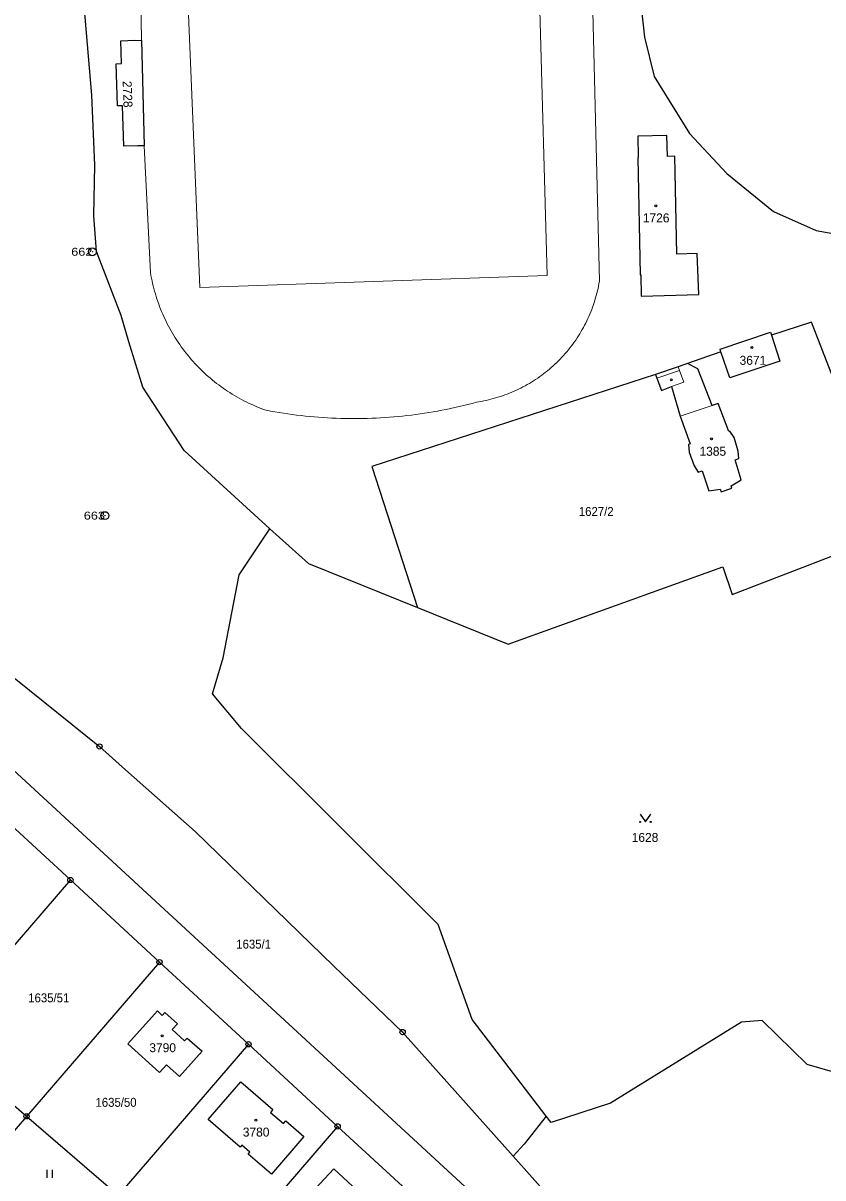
# Model space of a CAD drawing. Extents: x -679733 to -673243, y -1075091 to -1066557.
# Drawn here: x -677171.8 to -677020, y -1071740.7 to -1071521.5 of the extents above; entities that cross this region are included whole.
import ezdxf
from ezdxf.enums import TextEntityAlignment as Align

# ---------------------------------------------------------------- set-up
doc = ezdxf.new("R2010")
doc.units = 0
doc.header["$LTSCALE"] = 0.68
for name, color, linetype, lineweight in [('1', 7, 'Continuous', 25), ('3', 7, 'Continuous', 25), ('4', 7, 'Continuous', 13), ('5', 7, 'Continuous', 25), ('8', 7, 'Continuous', 25)]:
    doc.layers.add(name, color=color, linetype=linetype, lineweight=lineweight)
doc.layers.add('2', color=7, linetype='Continuous')

msp = doc.modelspace()

# ---------------------------------------------------------------- linework, layer by layer
at = {"layer": '1'}
for p, q in [((-677039.33, -1071583.87), (-677045.65, -1071586.08)), ((-677129.02, -1071715.37), (-677153.75, -1071744.07)), ((-677112.11, -1071730.97), (-677129.02, -1071715.37))]:
    msp.add_line(p, q, dxfattribs=at)
for points in [[(-677124.98, -1071617.49), (-677141.23, -1071602.64), (-677149.07, -1071590.57), (-677151.72, -1071581.97), (-677153.22, -1071577), (-677157.91, -1071564.84), (-677158.41, -1071558.04), (-677158.18, -1071548.47), (-677158.74, -1071535.15), (-677160.65, -1071512.89), (-677161.16, -1071505.19), (-677161.69, -1071497.88), (-677161.86, -1071478.06), (-677161.04, -1071446.58), (-677161.8, -1071444.85), (-677164.78, -1071441.39), (-677167.51, -1071439.85), (-677170.09, -1071439.62)], [(-677016.55, -1071448.77), (-677028.68, -1071457.97), (-677038.08, -1071466.41), (-677044.21, -1071477.45), (-677053.38, -1071497), (-677054.97, -1071503.6), (-677055.46, -1071509.26), (-677053.86, -1071524.12), (-677051.99, -1071531.58), (-677045.27, -1071542.43), (-677038.18, -1071550), (-677029.36, -1071557.24), (-677021.22, -1071560.82), (-677015.3, -1071561.94), (-677010.64, -1071561.65)], [(-677006.61, -1071618.17), (-677022.15, -1071578.23), (-677029.76, -1071580.74)], [(-677039.33, -1071583.87), (-677039.5, -1071583.38), (-677029.95, -1071580.18), (-677029.76, -1071580.74)], [(-677029.76, -1071580.74), (-677028.13, -1071585.63), (-677037.66, -1071588.84), (-677039.33, -1071583.87)], [(-677045.65, -1071586.08), (-677047.47, -1071586.72), (-677051.75, -1071588.22)], [(-677051.75, -1071588.22), (-677051.5, -1071588.88), (-677050.62, -1071591.25), (-677048.69, -1071590.47), (-677047.04, -1071596.1), (-677045.17, -1071601.36), (-677045.5, -1071601.48), (-677045.33, -1071602.92), (-677044.43, -1071605.51), (-677043.68, -1071606.76), (-677042.91, -1071606.5), (-677041.65, -1071610.27), (-677039.46, -1071609.99), (-677039.3, -1071610.46), (-677037.26, -1071609.76), (-677037.41, -1071609.3), (-677035.51, -1071608.18), (-677036.62, -1071604.37), (-677035.94, -1071604.16), (-677036.06, -1071602.72), (-677036.83, -1071600.17), (-677037.62, -1071598.94), (-677037.86, -1071599.01), (-677039.85, -1071593.69), (-677040.97, -1071594.07), (-677043.7, -1071587.13), (-677045.65, -1071586.08)], [(-677051.75, -1071588.22), (-677105.63, -1071605.66), (-677096.97, -1071632.46)], [(-677072.54, -1071729.05), (-677086.59, -1071710.67), (-677093.03, -1071692.61), (-677130.34, -1071655.44), (-677135.83, -1071648.8), (-677133.83, -1071641.99), (-677130.78, -1071626.26), (-677124.98, -1071617.49)], [(-677124.98, -1071617.49), (-677117.62, -1071624.07), (-677096.97, -1071632.46)], [(-677096.97, -1071632.46), (-677079.7, -1071639.42), (-677039, -1071624.72), (-677037.17, -1071629.98), (-677006.61, -1071618.17)], [(-677203.81, -1071626.06), (-677205.28, -1071627.7), (-677204.89, -1071634.52), (-677143.42, -1071691.21), (-677025.94, -1071799.59)], [(-677203.81, -1071626.06), (-677197.92, -1071629.89), (-677173.19, -1071646.04), (-677157.32, -1071658.82), (-677152.38, -1071663.28), (-677139.17, -1071675), (-677112.89, -1071700.45), (-677099.77, -1071713.06), (-677078.77, -1071736.63)], [(-677162.84, -1071684.18), (-677179.76, -1071668.57), (-677206.02, -1071699.04)], [(-677145.92, -1071699.77), (-677162.84, -1071684.18), (-677188.6, -1071714.05)], [(-676981.66, -1071694.34), (-676988.54, -1071702.17), (-677007.4, -1071718.46), (-677015.75, -1071721.28), (-677022.98, -1071719.19), (-677031.5, -1071710.88), (-677035.45, -1071711.18), (-677060.3, -1071726.54), (-677071.55, -1071730.26), (-677072.54, -1071729.05)], [(-677129.02, -1071715.37), (-677145.92, -1071699.77), (-677171.17, -1071729.06)], [(-677171.17, -1071729.06), (-677188.6, -1071714.05), (-677209.5, -1071738.28)], [(-677153.75, -1071744.07), (-677171.17, -1071729.06), (-677192.07, -1071753.3)], [(-677072.54, -1071729.05), (-677076.71, -1071734.36), (-677078.77, -1071736.63)], [(-677095.19, -1071746.58), (-677112.11, -1071730.97), (-677136.33, -1071759.08)], [(-677078.77, -1071736.63), (-677039.53, -1071780.68), (-677031.38, -1071788.86), (-677024.1, -1071793.73), (-677022.61, -1071794.93), (-677018.95, -1071790.41)]]:
    msp.add_lwpolyline(points, dxfattribs=at)
for points in [[(-677150.01, -1071544.78), (-677152.69, -1071544.85), (-677152.92, -1071537.15), (-677153.92, -1071537.18), (-677154.15, -1071529.19), (-677153.15, -1071529.16), (-677153.28, -1071524.84), (-677150.58, -1071524.73), (-677149.31, -1071524.78), (-677148.84, -1071544.76)], [(-677055.03, -1071546.96), (-677055.13, -1071546.96), (-677054.69, -1071569.25), (-677054.55, -1071569.25), (-677054.47, -1071573.29), (-677043.55, -1071573.03), (-677043.87, -1071565.24), (-677047.7, -1071565.32), (-677048.1, -1071546.76), (-677049.5, -1071546.79), (-677049.58, -1071542.83), (-677055.11, -1071542.94)], [(-677144.59, -1071719.25), (-677145.93, -1071720.74), (-677151.95, -1071715.32), (-677146.3, -1071709.05), (-677145.39, -1071709.9), (-677144.88, -1071709.37), (-677142.53, -1071711.48), (-677143.53, -1071712.59), (-677141.15, -1071714.74), (-677140.65, -1071714.2), (-677137.85, -1071716.71), (-677142.13, -1071721.47)], [(-677130.63, -1071734.94), (-677136.71, -1071729.68), (-677130.51, -1071722.51), (-677124.4, -1071727.77), (-677124.86, -1071728.31), (-677122.41, -1071730.42), (-677121.96, -1071729.89), (-677118.49, -1071732.88), (-677124.65, -1071740.03), (-677129.11, -1071736.25), (-677128.79, -1071735.87), (-677130.3, -1071734.56)], [(-677107.77, -1071755.97), (-677108.14, -1071755.63), (-677111.2, -1071758.95), (-677116.41, -1071754.12), (-677113.36, -1071750.83), (-677118.94, -1071745.64), (-677112.81, -1071739.02), (-677104.89, -1071746.4), (-677104.55, -1071746.03), (-677101.34, -1071749.01)]]:
    msp.add_lwpolyline(points, close=True, dxfattribs=at)
at = {"layer": '3'}
for p, q in [((-677167.251, -1071740.73), (-677167.251, -1071739.23)), ((-677166.25, -1071740.73), (-677166.25, -1071739.23))]:
    msp.add_line(p, q, dxfattribs=at)
msp.add_lwpolyline([(-677054.67, -1071671.649), (-677053.67, -1071673.15), (-677052.67, -1071671.649)], dxfattribs=at)
for centre in [(-677054.67, -1071673.1495), (-677052.67, -1071673.1495)]:
    msp.add_circle(centre, 0.1, dxfattribs=at)
at = {"layer": '4'}
for p, q in [((-677149.31, -1071524.78), (-677150.59, -1071462.19)), ((-677064.97, -1071462.71), (-677062.4, -1071570.47)), ((-677075.12, -1071467.41), (-677072.33, -1071569.42)), ((-677138.26, -1071571.7), (-677142.43, -1071469.97)), ((-677147.63, -1071568.88), (-677148.84, -1071544.76)), ((-677072.33, -1071569.42), (-677138.26, -1071571.7)), ((-677047.21, -1071587.4), (-677047.47, -1071586.72)), ((-677051.5, -1071588.88), (-677047.21, -1071587.4)), ((-677046.37, -1071589.64), (-677047.21, -1071587.4)), ((-677048.69, -1071590.47), (-677046.37, -1071589.64)), ((-677047.04, -1071596.1), (-677040.97, -1071594.07))]:
    msp.add_line(p, q, dxfattribs=at)
for points in [[(-677125.69, -1071594.98), (-677126.171, -1071594.807), (-677126.649, -1071594.626), (-677127.124, -1071594.439), (-677127.596, -1071594.244), (-677128.066, -1071594.042), (-677128.532, -1071593.832), (-677128.995, -1071593.616), (-677129.455, -1071593.393), (-677129.911, -1071593.162), (-677130.363, -1071592.925), (-677130.812, -1071592.681), (-677131.257, -1071592.43), (-677131.699, -1071592.172), (-677132.136, -1071591.908), (-677132.569, -1071591.637), (-677132.998, -1071591.359), (-677133.423, -1071591.075), (-677133.843, -1071590.784), (-677134.259, -1071590.487), (-677134.67, -1071590.184), (-677135.077, -1071589.874), (-677135.479, -1071589.559), (-677135.876, -1071589.237), (-677136.268, -1071588.909), (-677136.655, -1071588.575), (-677137.036, -1071588.236), (-677137.413, -1071587.89), (-677137.784, -1071587.539), (-677138.15, -1071587.183), (-677138.511, -1071586.82), (-677138.865, -1071586.453), (-677139.215, -1071586.08), (-677139.558, -1071585.701), (-677139.896, -1071585.318), (-677140.228, -1071584.929), (-677140.553, -1071584.535), (-677140.873, -1071584.137), (-677141.187, -1071583.733), (-677141.494, -1071583.325), (-677141.796, -1071582.912), (-677142.091, -1071582.495), (-677142.379, -1071582.073), (-677142.661, -1071581.647), (-677142.937, -1071581.217), (-677143.205, -1071580.782), (-677143.468, -1071580.344), (-677143.723, -1071579.901), (-677143.972, -1071579.455), (-677144.214, -1071579.005), (-677144.449, -1071578.551), (-677144.677, -1071578.094), (-677144.898, -1071577.633), (-677145.112, -1071577.169), (-677145.319, -1071576.702), (-677145.519, -1071576.231), (-677145.711, -1071575.758), (-677145.897, -1071575.282), (-677146.075, -1071574.803), (-677146.245, -1071574.321), (-677146.409, -1071573.837), (-677146.565, -1071573.35), (-677146.713, -1071572.861), (-677146.854, -1071572.37), (-677146.988, -1071571.877), (-677147.114, -1071571.382), (-677147.232, -1071570.885), (-677147.343, -1071570.386), (-677147.446, -1071569.885), (-677147.542, -1071569.383), (-677147.63, -1071568.88)], [(-677062.4, -1071570.47), (-677062.481, -1071570.93), (-677062.569, -1071571.388), (-677062.665, -1071571.845), (-677062.769, -1071572.301), (-677062.88, -1071572.754), (-677062.999, -1071573.205), (-677063.125, -1071573.655), (-677063.259, -1071574.102), (-677063.401, -1071574.547), (-677063.55, -1071574.99), (-677063.706, -1071575.43), (-677063.869, -1071575.867), (-677064.04, -1071576.302), (-677064.219, -1071576.733), (-677064.404, -1071577.162), (-677064.596, -1071577.587), (-677064.796, -1071578.009), (-677065.003, -1071578.428), (-677065.216, -1071578.843), (-677065.437, -1071579.255), (-677065.664, -1071579.662), (-677065.898, -1071580.066), (-677066.139, -1071580.466), (-677066.387, -1071580.862), (-677066.641, -1071581.254), (-677066.902, -1071581.641), (-677067.169, -1071582.024), (-677067.442, -1071582.402), (-677067.722, -1071582.776), (-677068.008, -1071583.145), (-677068.3, -1071583.509), (-677068.599, -1071583.869), (-677068.903, -1071584.223), (-677069.213, -1071584.572), (-677069.529, -1071584.916), (-677069.851, -1071585.254), (-677070.178, -1071585.587), (-677070.511, -1071585.915), (-677070.849, -1071586.237), (-677071.192, -1071586.553), (-677071.541, -1071586.863), (-677071.895, -1071587.168), (-677072.254, -1071587.466), (-677072.618, -1071587.759), (-677072.987, -1071588.045), (-677073.36, -1071588.325), (-677073.739, -1071588.599), (-677074.121, -1071588.866), (-677074.508, -1071589.127), (-677074.9, -1071589.382), (-677075.296, -1071589.63), (-677075.695, -1071589.871), (-677076.099, -1071590.105), (-677076.507, -1071590.333), (-677076.918, -1071590.554), (-677077.333, -1071590.768), (-677077.752, -1071590.975), (-677078.174, -1071591.175), (-677078.599, -1071591.368), (-677079.027, -1071591.553), (-677079.459, -1071591.732), (-677079.893, -1071591.903), (-677080.33, -1071592.067), (-677080.77, -1071592.223), (-677081.212, -1071592.373), (-677081.657, -1071592.514), (-677082.105, -1071592.649), (-677082.554, -1071592.775), (-677083.005, -1071592.895), (-677083.459, -1071593.006), (-677083.914, -1071593.11), (-677084.371, -1071593.207), (-677084.829, -1071593.296), (-677085.289, -1071593.377), (-677085.75, -1071593.45)], [(-677085.75, -1071593.45), (-677086.561, -1071593.667), (-677087.375, -1071593.876), (-677088.19, -1071594.078), (-677089.008, -1071594.272), (-677089.827, -1071594.458), (-677090.647, -1071594.636), (-677091.47, -1071594.806), (-677092.294, -1071594.969), (-677093.119, -1071595.124), (-677093.946, -1071595.271), (-677094.775, -1071595.41), (-677095.604, -1071595.541), (-677096.435, -1071595.665), (-677097.267, -1071595.78), (-677098.1, -1071595.888), (-677098.934, -1071595.987), (-677099.769, -1071596.079), (-677100.605, -1071596.163), (-677101.441, -1071596.239), (-677102.278, -1071596.307), (-677103.116, -1071596.367), (-677103.955, -1071596.419), (-677104.793, -1071596.463), (-677105.633, -1071596.499), (-677106.472, -1071596.527), (-677107.312, -1071596.547), (-677108.151, -1071596.56), (-677108.991, -1071596.564), (-677109.831, -1071596.56), (-677110.671, -1071596.549), (-677111.511, -1071596.529), (-677112.35, -1071596.501), (-677113.19, -1071596.466), (-677114.028, -1071596.422), (-677114.867, -1071596.371), (-677115.705, -1071596.311), (-677116.542, -1071596.244), (-677117.378, -1071596.168), (-677118.214, -1071596.085), (-677119.049, -1071595.994), (-677119.883, -1071595.895), (-677120.716, -1071595.788), (-677121.548, -1071595.673), (-677122.379, -1071595.55), (-677123.209, -1071595.419), (-677124.037, -1071595.281), (-677124.864, -1071595.134), (-677125.69, -1071594.98)]]:
    msp.add_lwpolyline(points, dxfattribs=at)
at = {"layer": '5'}
for centre in [(-677051.6768, -1071556.1592), (-677033.4368, -1071583.0492), (-677048.7468, -1071589.1992), (-677041.1068, -1071600.4092), (-677145.4068, -1071713.7692), (-677127.6368, -1071729.7892)]:
    msp.add_circle(centre, 0.175, dxfattribs=at)
at = {"layer": '8'}
for centre, radius in [((-677158.67, -1071564.8898), 0.75), ((-677158.67, -1071564.8898), 0.03), ((-677156.28, -1071614.9898), 0.75), ((-677156.28, -1071614.9898), 0.03), ((-677157.32, -1071658.8199), 0.5), ((-677157.32, -1071658.8199), 0.0303), ((-677162.84, -1071684.1799), 0.5), ((-677162.84, -1071684.1799), 0.0303), ((-677145.92, -1071699.7699), 0.5), ((-677145.92, -1071699.7699), 0.0303), ((-677099.77, -1071713.0599), 0.5), ((-677099.77, -1071713.0599), 0.0303), ((-677129.02, -1071715.3699), 0.5), ((-677129.02, -1071715.3699), 0.0303), ((-677171.17, -1071729.0599), 0.5), ((-677171.17, -1071729.0599), 0.0303), ((-677112.11, -1071730.9699), 0.5), ((-677112.11, -1071730.9699), 0.0303)]:
    msp.add_circle(centre, radius, dxfattribs=at)

# ---------------------------------------------------------------- texts
at = {"layer": '2'}
msp.add_text('2728', height=1.7, rotation=272, dxfattribs=at).set_placement((-677152.8278, -1071534.9983), align=Align.CENTER)
msp.add_text('1726', height=1.7, dxfattribs=at).set_placement((-677051.63, -1071559.3), align=Align.CENTER)
for s, p in [('3671', (-677035.79, -1071586.35)), ('1385', (-677043.4, -1071603.62)), ('1628', (-677056.27, -1071676.95)), ('3790', (-677147.85, -1071716.88)), ('3780', (-677130.11, -1071732.9))]:
    msp.add_text(s, height=1.7, dxfattribs=at).set_placement(p)
at = {"layer": '2', "width": 0.95}
for s, p in [('1627/2', (-677066.31, -1071615.05)), ('1635/1', (-677131.35, -1071697.21)), ('1635/51', (-677170.85, -1071707.41)), ('1635/50', (-677158.08, -1071727.249))]:
    msp.add_text(s, height=1.7, dxfattribs=at).set_placement(p)
at = {"layer": '8', "width": 1.2}
for s, p in [('662', (-677158.67, -1071565.639)), ('663', (-677156.28, -1071615.74))]:
    msp.add_text(s, height=1.5, dxfattribs=at).set_placement(p, align=Align.RIGHT)

doc.saveas('drawing.dxf')
